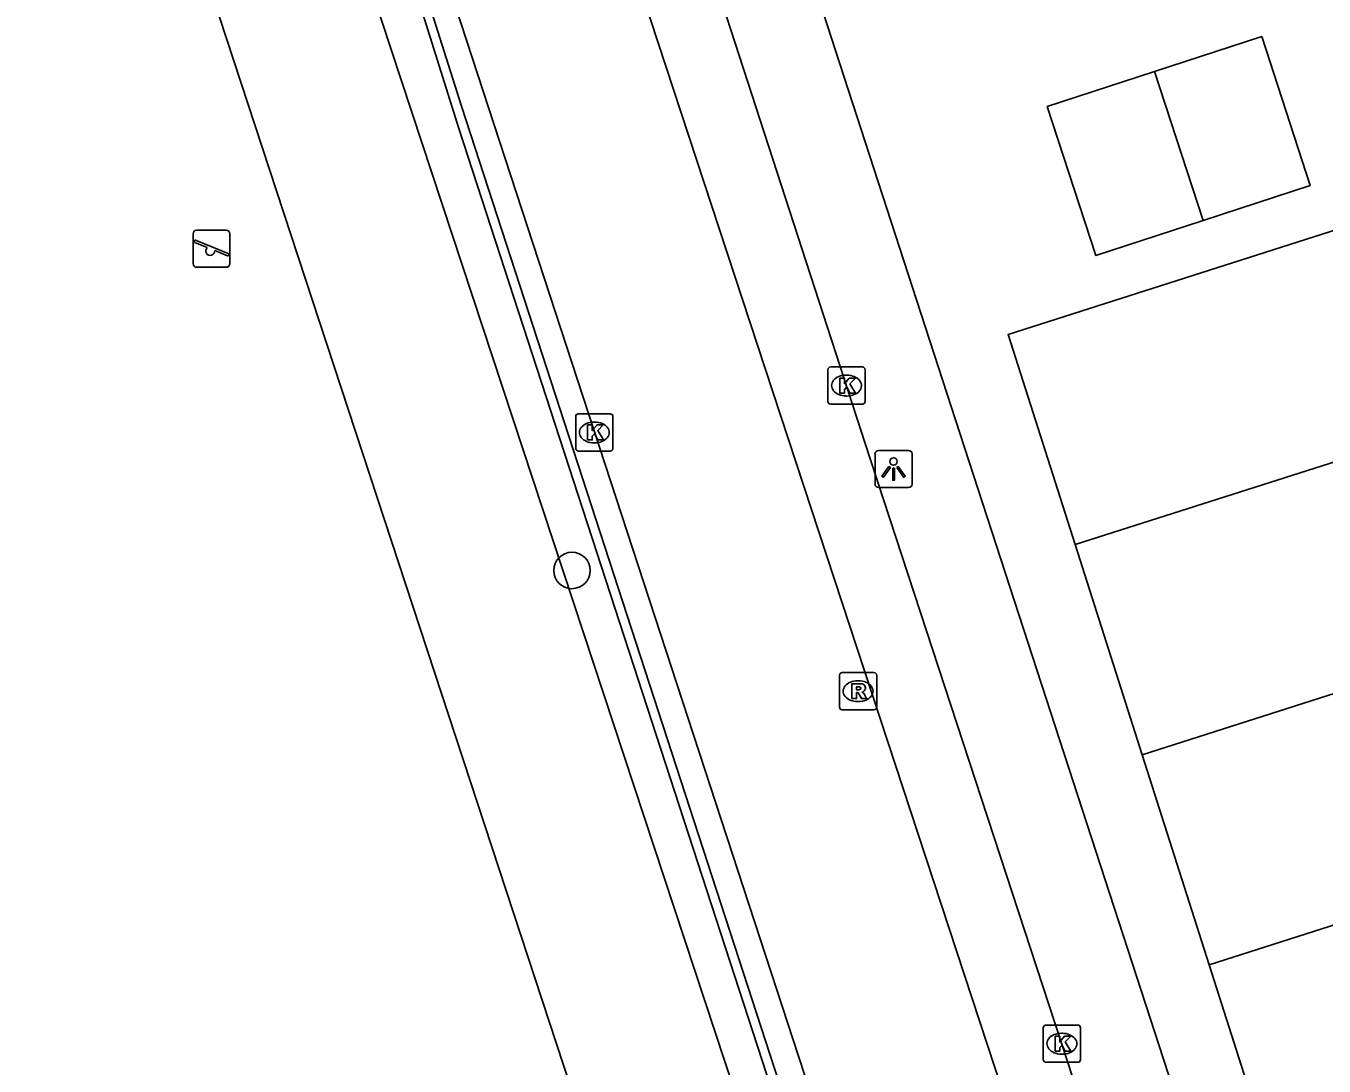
# Model space of a CAD drawing. Extents: x 158087 to 159494, y 382905 to 383981.
# Drawn here: x 159370.38 to 159405.26, y 383074.25 to 383102.18 of the extents above; entities that cross this region are included whole.
import ezdxf

# ---------------------------------------------------------------- set-up
doc = ezdxf.new("R2010")
doc.units = 0
for name, color, linetype in [('IMGEO_Boom', 7, 'Continuous'), ('IMGEO_Groenvoorziening', 7, 'Continuous'), ('IMGEO_Haag', 7, 'Continuous'), ('IMGEO_Hek', 7, 'Continuous'), ('IMGEO_Kolk', 7, 'Continuous'), ('IMGEO_Lichtpunt', 7, 'Continuous'), ('IMGEO_Pand_vergunning_verleend', 7, 'Continuous'), ('IMGEO_Rijbaan_lokaal_open', 7, 'Continuous'), ('IMGEO_Rioolput', 7, 'Continuous'), ('IMGEO_Speelvoorziening', 7, 'Continuous'), ('IMGEO_Voetpad_open', 7, 'Continuous')]:
    doc.layers.add(name, color=color, linetype=linetype)

msp = doc.modelspace()

# ---------------------------------------------------------------- linework, layer by layer
at = {"layer": 'IMGEO_Boom'}
msp.add_circle((159385.053, 383087.556), 0.489, dxfattribs=at)
at = {"layer": 'IMGEO_Groenvoorziening'}
msp.add_lwpolyline([(159329.367, 383096.375), (159372.877, 383110.664), (159389.843, 383059.002), (159346.333, 383044.714)], dxfattribs=at)
at = {"layer": 'IMGEO_Haag'}
for points in [[(159377.099, 383115.09), (159382.015, 383099.425), (159394.354, 383061.521), (159394.742, 383059.92), (159394.852, 383058.864), (159394.851, 383057.802), (159394.74, 383056.747), (159394.518, 383055.708), (159394.189, 383054.699), (159393.757, 383053.729), (159392.761, 383052.242), (159392.064, 383051.469), (159391.291, 383050.772), (159390.448, 383050.16), (159389.547, 383049.64), (159388.596, 383049.216), (159285.231, 383015.529), (159284.949, 383016.331)], [(159391.668, 383052.529), (159392.976, 383054.479), (159393.604, 383056.25), (159393.835, 383057.956), (159393.835, 383058.88), (159393.54, 383060.587), (159389.97, 383071.894), (159375.86, 383114.698), (159377.099, 383115.09)]]:
    msp.add_lwpolyline(points, dxfattribs=at)
at = {"layer": 'IMGEO_Hek'}
msp.add_lwpolyline([(159377.099, 383115.09), (159382.015, 383099.425), (159394.354, 383061.521), (159394.742, 383059.92), (159394.852, 383058.864), (159394.851, 383057.802), (159394.74, 383056.747), (159394.518, 383055.708), (159394.189, 383054.699), (159393.757, 383053.729), (159392.761, 383052.242), (159392.064, 383051.469), (159391.291, 383050.772), (159390.448, 383050.16), (159389.547, 383049.64), (159388.596, 383049.216), (159337.033, 383032.412), (159285.231, 383015.529)], dxfattribs=at)
at = {"layer": 'IMGEO_Kolk'}
for p, q in [((159392.003, 383093.022), (159392.855, 383093.022)), ((159391.928, 383092.096), (159391.928, 383092.948)), ((159392.416, 383092.802), (159392.441, 383092.802)), ((159392.929, 383092.948), (159392.929, 383092.096)), ((159392.855, 383092.022), (159392.003, 383092.022)), ((159392.439, 383092.242), (159392.414, 383092.242)), ((159385.152, 383090.838), (159385.152, 383091.69)), ((159385.227, 383091.764), (159386.079, 383091.764)), ((159386.153, 383091.69), (159386.153, 383090.838)), ((159385.64, 383091.544), (159385.665, 383091.544)), ((159385.663, 383090.984), (159385.638, 383090.984)), ((159386.079, 383090.764), (159385.227, 383090.764)), ((159397.714, 383074.421), (159397.714, 383075.273)), ((159397.789, 383075.347), (159398.641, 383075.347)), ((159398.715, 383075.273), (159398.715, 383074.421)), ((159398.202, 383075.127), (159398.227, 383075.127)), ((159398.225, 383074.567), (159398.2, 383074.567)), ((159398.641, 383074.347), (159397.789, 383074.347))]:
    msp.add_line(p, q, dxfattribs=at)
for points in [[(159392.003, 383093.022), (159392.855, 383093.022)], [(159391.928, 383092.096), (159391.928, 383092.948)], [(159392.249, 383092.722), (159392.372, 383092.722), (159392.372, 383092.571), (159392.502, 383092.722), (159392.666, 383092.722), (159392.52, 383092.571), (159392.673, 383092.322), (159392.521, 383092.322), (159392.436, 383092.486), (159392.372, 383092.419), (159392.372, 383092.322), (159392.249, 383092.322), (159392.249, 383092.722)], [(159392.929, 383092.948), (159392.929, 383092.096)], [(159392.855, 383092.022), (159392.003, 383092.022)], [(159385.152, 383090.838), (159385.152, 383091.69)], [(159385.227, 383091.764), (159386.079, 383091.764)], [(159386.153, 383091.69), (159386.153, 383090.838)], [(159385.473, 383091.464), (159385.596, 383091.464), (159385.596, 383091.313), (159385.726, 383091.464), (159385.89, 383091.464), (159385.744, 383091.313), (159385.897, 383091.064), (159385.745, 383091.064), (159385.66, 383091.228), (159385.596, 383091.161), (159385.596, 383091.064), (159385.473, 383091.064), (159385.473, 383091.464)], [(159386.079, 383090.764), (159385.227, 383090.764)], [(159397.714, 383074.421), (159397.714, 383075.273)], [(159397.789, 383075.347), (159398.641, 383075.347)], [(159398.715, 383075.273), (159398.715, 383074.421)], [(159398.035, 383075.047), (159398.158, 383075.047), (159398.158, 383074.896), (159398.288, 383075.047), (159398.452, 383075.047), (159398.306, 383074.896), (159398.459, 383074.647), (159398.307, 383074.647), (159398.222, 383074.811), (159398.158, 383074.744), (159398.158, 383074.647), (159398.035, 383074.647), (159398.035, 383075.047)], [(159398.641, 383074.347), (159397.789, 383074.347)]]:
    msp.add_lwpolyline(points, dxfattribs=at)
for centre, start, end in [((159392.005, 383092.946), 91.552, 178.448), ((159392.005, 383092.946), 91.552, 178.448), ((159392.853, 383092.946), 1.552, 88.448), ((159392.853, 383092.946), 1.552, 88.448), ((159392.005, 383092.098), 181.552, 268.448), ((159392.005, 383092.098), 181.552, 268.448), ((159392.853, 383092.098), 271.552, 358.448), ((159392.853, 383092.098), 271.552, 358.448), ((159385.229, 383091.688), 91.552, 178.448), ((159385.229, 383091.688), 91.552, 178.448), ((159386.077, 383091.688), 1.552, 88.448), ((159386.077, 383091.688), 1.552, 88.448), ((159385.229, 383090.84), 181.552, 268.448), ((159385.229, 383090.84), 181.552, 268.448), ((159386.077, 383090.84), 271.552, 358.448), ((159386.077, 383090.84), 271.552, 358.448), ((159397.791, 383075.271), 91.552, 178.448), ((159397.791, 383075.271), 91.552, 178.448), ((159398.639, 383075.271), 1.552, 88.448), ((159398.639, 383075.271), 1.552, 88.448), ((159397.791, 383074.423), 181.552, 268.448), ((159397.791, 383074.423), 181.552, 268.448), ((159398.639, 383074.423), 271.552, 358.448), ((159398.639, 383074.423), 271.552, 358.448)]:
    msp.add_arc(centre, 0.0765, start, end, dxfattribs=at)
for centre, major_axis, ratio, start_param, end_param in [((159392.415, 383092.522), (-0.387, 0.002), 0.722429, 4.712389, 7.853982), ((159392.44, 383092.522), (-0.39, 0.002), 0.717154, 1.570796, 4.712389), ((159385.639, 383091.264), (-0.387, 0.002), 0.722429, 4.712389, 7.853982), ((159385.664, 383091.264), (-0.39, 0.002), 0.717154, 1.570796, 4.712389), ((159398.201, 383074.847), (-0.387, 0.002), 0.722429, 4.712389, 7.853982), ((159398.226, 383074.847), (-0.39, 0.002), 0.717154, 1.570796, 4.712389)]:
    msp.add_ellipse(centre, major_axis=major_axis, ratio=ratio, start_param=start_param, end_param=end_param, dxfattribs=at)
at = {"layer": 'IMGEO_Lichtpunt'}
for p, q in [((159393.194, 383090.685), (159393.194, 383089.878)), ((159393.194, 383090.685), (159393.194, 383089.878)), ((159394.096, 383090.78), (159393.288, 383090.78)), ((159394.096, 383090.78), (159393.288, 383090.78)), ((159394.19, 383089.878), (159394.19, 383090.685)), ((159394.19, 383089.878), (159394.19, 383090.685)), ((159393.288, 383089.784), (159394.096, 383089.784)), ((159393.288, 383089.784), (159394.096, 383089.784))]:
    msp.add_line(p, q, dxfattribs=at)
for points in [[(159393.568, 383090.349), (159393.607, 383090.321), (159393.419, 383090.059), (159393.381, 383090.086), (159393.568, 383090.349)], [(159393.67, 383090.301), (159393.717, 383090.301), (159393.717, 383089.979), (159393.67, 383089.979), (159393.67, 383090.301)], [(159393.78, 383090.321), (159393.818, 383090.348), (159394.005, 383090.086), (159393.966, 383090.058), (159393.78, 383090.321)]]:
    msp.add_lwpolyline(points, dxfattribs=at)
msp.add_circle((159393.693, 383090.483), 0.0994, dxfattribs=at)
for centre, start, end in [((159393.288, 383090.685), 90, 180), ((159393.288, 383090.685), 90, 180), ((159394.096, 383090.685), 0, 90), ((159394.096, 383090.685), 0, 90), ((159393.288, 383089.878), 180, 270), ((159393.288, 383089.878), 180, 270), ((159394.096, 383089.878), 270, 0), ((159394.096, 383089.878), 270, 360)]:
    msp.add_arc(centre, 0.0946, start, end, dxfattribs=at)
at = {"layer": 'IMGEO_Pand_vergunning_verleend'}
for points in [[(159400.703, 383100.956), (159403.584, 383101.896), (159404.89, 383097.893), (159402.009, 383096.953)], [(159402.009, 383096.953), (159399.128, 383096.014), (159397.822, 383100.016), (159400.703, 383100.956)], [(159400.703, 383100.956), (159402.009, 383096.953)], [(159398.57, 383088.252), (159396.769, 383093.896), (159405.628, 383096.722), (159407.429, 383091.078)], [(159398.57, 383088.252), (159407.429, 383091.078)], [(159400.37, 383082.609), (159398.57, 383088.252)], [(159400.37, 383082.609), (159409.229, 383085.435)], [(159402.171, 383076.965), (159400.37, 383082.609)], [(159402.171, 383076.965), (159411.029, 383079.792)], [(159403.971, 383071.322), (159402.171, 383076.965)]]:
    msp.add_lwpolyline(points, dxfattribs=at)
at = {"layer": 'IMGEO_Rijbaan_lokaal_open'}
for points in [[(159398.675, 383067.311), (159386.544, 383104.244)], [(159393.982, 383065.825), (159381.927, 383102.705)]]:
    msp.add_lwpolyline(points, dxfattribs=at)
at = {"layer": 'IMGEO_Rioolput'}
for p, q in [((159392.239, 383083.888), (159392.239, 383084.74)), ((159392.314, 383084.814), (159393.166, 383084.814)), ((159392.727, 383084.594), (159392.752, 383084.594)), ((159393.24, 383084.74), (159393.24, 383083.888)), ((159392.75, 383084.034), (159392.725, 383084.034)), ((159393.166, 383083.814), (159392.314, 383083.814))]:
    msp.add_line(p, q, dxfattribs=at)
for points in [[(159392.239, 383083.888), (159392.239, 383084.74)], [(159392.314, 383084.814), (159393.166, 383084.814)], [(159393.24, 383084.74), (159393.24, 383083.888)], [(159392.828, 383084.512), (159392.576, 383084.514), (159392.576, 383084.114)], [(159392.576, 383084.114), (159392.7, 383084.114), (159392.7, 383084.276), (159392.711, 383084.276)], [(159392.754, 383084.433), (159392.7, 383084.433), (159392.7, 383084.352)], [(159392.7, 383084.352), (159392.752, 383084.352)], [(159392.758, 383084.247), (159392.829, 383084.114), (159392.969, 383084.114), (159392.904, 383084.24)], [(159393.166, 383083.814), (159392.314, 383083.814)]]:
    msp.add_lwpolyline(points, dxfattribs=at)
for centre, radius, start, end in [((159392.316, 383084.738), 0.0765, 91.552, 178.448), ((159392.316, 383084.738), 0.0765, 91.552, 178.448), ((159393.164, 383084.738), 0.0765, 1.552, 88.448), ((159393.164, 383084.738), 0.0765, 1.552, 88.448), ((159392.71, 383084.223), 0.0533, 26.0293, 88.6989), ((159392.736, 383084.541), 0.19, 274.7715, 282.9687), ((159392.76, 383084.337), 0.0964, 77.0061, 93.1865), ((159392.774, 383084.394), 0.0378, 276.6634, 79.6772), ((159392.827, 383084.402), 0.109, 350.3612, 89.416), ((159392.825, 383084.402), 0.112, 277.5842, 350.9817), ((159392.809, 383084.187), 0.108, 29.5134, 73.7905), ((159392.316, 383083.89), 0.0765, 181.552, 268.448), ((159392.316, 383083.89), 0.0765, 181.552, 268.448), ((159393.164, 383083.89), 0.0765, 271.552, 358.448), ((159393.164, 383083.89), 0.0765, 271.552, 358.448)]:
    msp.add_arc(centre, radius, start, end, dxfattribs=at)
for centre, major_axis, ratio, start_param, end_param in [((159392.726, 383084.314), (-0.387, 0.002), 0.722429, 4.712389, 7.853982), ((159392.751, 383084.314), (-0.39, 0.002), 0.717154, 1.570796, 4.712389)]:
    msp.add_ellipse(centre, major_axis=major_axis, ratio=ratio, start_param=start_param, end_param=end_param, dxfattribs=at)
at = {"layer": 'IMGEO_Speelvoorziening'}
for p, q in [((159374.872, 383095.799), (159374.872, 383096.599)), ((159374.872, 383096.599), (159374.872, 383095.799)), ((159374.972, 383096.699), (159375.762, 383096.699)), ((159375.762, 383096.699), (159374.972, 383096.699)), ((159375.862, 383096.599), (159375.862, 383095.799)), ((159375.862, 383095.799), (159375.862, 383096.599)), ((159375.255, 383096.227), (159374.916, 383096.364)), ((159374.941, 383096.424), (159375.817, 383096.071)), ((159375.793, 383096.011), (159375.453, 383096.148)), ((159375.762, 383095.699), (159374.972, 383095.699)), ((159374.972, 383095.699), (159375.762, 383095.699))]:
    msp.add_line(p, q, dxfattribs=at)
for centre, radius, start, end in [((159374.972, 383096.599), 0.1, 90, 180), ((159374.972, 383096.599), 0.1, 90, 180), ((159375.762, 383096.599), 0.1, 0, 90), ((159375.762, 383096.599), 0.1, 360, 90), ((159374.929, 383096.394), 0.0327, 68.078, 248.078), ((159375.334, 383096.137), 0.12, 130.9928, 5.1632), ((159374.972, 383095.799), 0.1, 180, 270), ((159374.972, 383095.799), 0.1, 180, 270), ((159375.762, 383095.799), 0.1, 270, 0), ((159375.762, 383095.799), 0.1, 270, 0), ((159375.805, 383096.041), 0.0327, 248.078, 68.078)]:
    msp.add_arc(centre, radius, start, end, dxfattribs=at)
at = {"layer": 'IMGEO_Voetpad_open'}
for points in [[(159376.442, 383117.825), (159382.08, 383100.028), (159394.591, 383061.6)], [(159410.57, 383044.852), (159395.358, 383091.6), (159394.89, 383093.038), (159392.13, 383101.519), (159391.806, 383102.514), (159388.548, 383112.528), (159388.221, 383113.532)], [(159388.418, 383104.869), (159392.933, 383090.966), (159398.2, 383074.89), (159400.216, 383068.702), (159400.483, 383067.884)]]:
    msp.add_lwpolyline(points, dxfattribs=at)

doc.saveas('drawing.dxf')
